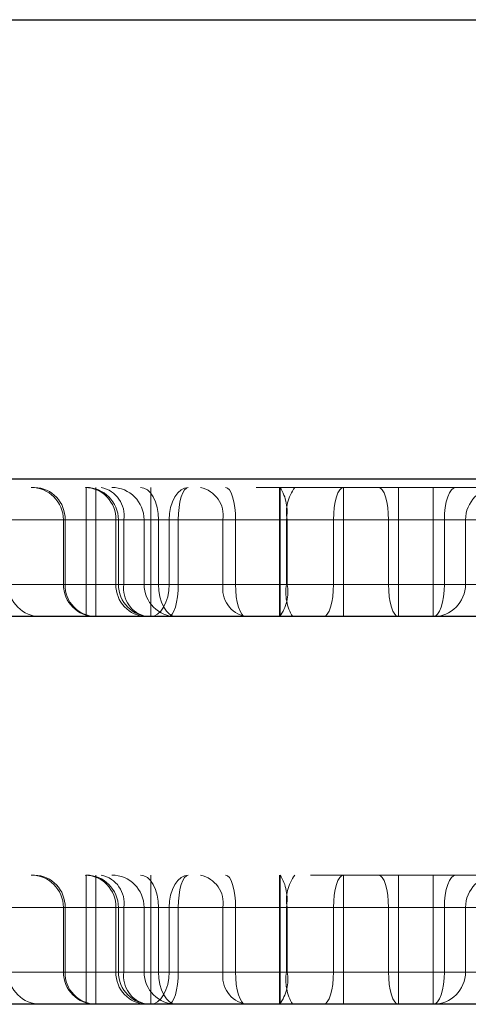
# Model space of a CAD drawing. Header units: inches. Extents: x 1907 to 2452, y -210 to -54.
# Tile 581 of 656: x 1946.8153 to 1946.87, y -84.0844 to -83.9644. Entities that reach past the tile are written whole.
import ezdxf

# ---------------------------------------------------------------- set-up
doc = ezdxf.new("R2010")
doc.units = ezdxf.units.IN
doc.header["$LTSCALE"] = 0.5
doc.header["$MEASUREMENT"] = 0
doc.linetypes.add('HIDDEN', pattern=[0.22499999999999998, 0.15, -0.075])
doc.layers.add('APP-M-S', color=30, linetype='Continuous')

msp = doc.modelspace()

# ---------------------------------------------------------------- linework, layer by layer
at = {"layer": 'APP-M-S', "linetype": 'Continuous', "lineweight": 25}
for p, q in [((1946.68963693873, -83.96444484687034), (1946.944125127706, -83.96444484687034)), ((1946.944125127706, -84.02044484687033), (1946.68963693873, -84.02044484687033)), ((1964.86806213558, -84.03720075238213), (1943.608219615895, -84.03720075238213)), ((1964.86806213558, -84.08444484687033), (1943.608219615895, -84.08444484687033))]:
    msp.add_line(p, q, dxfattribs=at)
at = {"layer": 'APP-M-S', "linetype": 'HIDDEN', "lineweight": 18}
for p, q in [((1946.944155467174, -84.02145272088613), (1946.689606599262, -84.02145272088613)), ((1946.68963693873, -84.02044484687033), (1946.816881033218, -84.02044484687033)), ((1946.690071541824, -84.02044484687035), (1946.943690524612, -84.02044484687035)), ((1946.736881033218, -84.02044484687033), (1946.896881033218, -84.02044484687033)), ((1946.736881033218, -84.02044484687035), (1946.896881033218, -84.02044484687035)), ((1946.816881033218, -84.02044484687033), (1946.944125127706, -84.02044484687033)), ((1946.823414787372, -84.02538972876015), (1946.823414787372, -84.02145272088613)), ((1946.823414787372, -84.02538972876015), (1946.823414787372, -84.02145272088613)), ((1946.823414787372, -84.02538972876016), (1946.823414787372, -84.02145272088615)), ((1946.824587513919, -84.02145272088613), (1946.824587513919, -84.02538972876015)), ((1946.83004262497, -84.02145272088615), (1946.830470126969, -84.02152836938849)), ((1946.830470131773, -84.02152836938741), (1946.830042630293, -84.02145272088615)), ((1946.830470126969, -84.02152836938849), (1946.830881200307, -84.02175240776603)), ((1946.830881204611, -84.02175240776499), (1946.830470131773, -84.02152836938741)), ((1946.83128880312, -84.02145272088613), (1946.83128880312, -84.02538972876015)), ((1946.83128880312, -84.02145272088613), (1946.83128880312, -84.02538972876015)), ((1946.83128880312, -84.02145272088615), (1946.83128880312, -84.02538972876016)), ((1946.834982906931, -84.02175240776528), (1946.835420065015, -84.0215283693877)), ((1946.835636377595, -84.02152836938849), (1946.835407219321, -84.02175240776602)), ((1946.835420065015, -84.0215283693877), (1946.835874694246, -84.02145272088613)), ((1946.835874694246, -84.02145272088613), (1946.835636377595, -84.02152836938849)), ((1946.840646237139, -84.02152836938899), (1946.840407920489, -84.02145272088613)), ((1946.840875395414, -84.02175240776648), (1946.840646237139, -84.02152836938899)), ((1946.846980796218, -84.02538972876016), (1946.846980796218, -84.02145272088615)), ((1946.846980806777, -84.02538972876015), (1946.846980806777, -84.02145272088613)), ((1946.847073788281, -84.02145272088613), (1946.847073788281, -84.02538972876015)), ((1946.847073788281, -84.02145272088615), (1946.847073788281, -84.02538972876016)), ((1946.854315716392, -84.02175240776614), (1946.854544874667, -84.02152836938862)), ((1946.854544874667, -84.02152836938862), (1946.854783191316, -84.02145272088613)), ((1946.854783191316, -84.02145272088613), (1946.854783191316, -84.02538972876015)), ((1946.85904133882, -84.02145272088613), (1946.85927965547, -84.02152836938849)), ((1946.85927965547, -84.02152836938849), (1946.859508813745, -84.02175240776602)), ((1946.861484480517, -84.02538972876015), (1946.861484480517, -84.02145272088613)), ((1946.865704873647, -84.02145272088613), (1946.865704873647, -84.02538972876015)), ((1946.865704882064, -84.02538972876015), (1946.865704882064, -84.02145272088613)), ((1946.867917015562, -84.02175240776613), (1946.868173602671, -84.0215283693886)), ((1946.868173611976, -84.02152836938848), (1946.867917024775, -84.021752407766)), ((1946.868173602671, -84.0215283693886), (1946.868440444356, -84.02145272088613)), ((1946.868440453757, -84.02145272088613), (1946.868173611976, -84.02152836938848)), ((1946.830881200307, -84.02175240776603), (1946.831260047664, -84.02211622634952)), ((1946.831260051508, -84.0221162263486), (1946.830881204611, -84.02175240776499)), ((1946.831260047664, -84.02211622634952), (1946.83159211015, -84.02260584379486)), ((1946.831592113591, -84.02260584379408), (1946.831260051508, -84.0221162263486)), ((1946.83159211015, -84.02260584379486), (1946.831864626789, -84.0232024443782)), ((1946.8318646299, -84.02320244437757), (1946.831592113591, -84.02260584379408)), ((1946.83393707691, -84.02320244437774), (1946.834226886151, -84.02260584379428)), ((1946.834226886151, -84.02260584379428), (1946.834580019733, -84.02211622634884)), ((1946.834580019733, -84.02211622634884), (1946.834982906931, -84.02175240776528)), ((1946.835010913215, -84.02260584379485), (1946.834858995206, -84.02320244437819)), ((1946.835196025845, -84.02211622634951), (1946.835010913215, -84.02260584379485)), ((1946.835407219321, -84.02175240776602), (1946.835196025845, -84.02211622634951)), ((1946.841086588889, -84.02211622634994), (1946.840875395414, -84.02175240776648)), ((1946.841271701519, -84.0226058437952), (1946.841086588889, -84.02211622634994)), ((1946.841423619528, -84.02320244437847), (1946.841271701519, -84.0226058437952)), ((1946.853767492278, -84.02320244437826), (1946.853919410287, -84.02260584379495)), ((1946.853919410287, -84.02260584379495), (1946.854104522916, -84.02211622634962)), ((1946.854104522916, -84.02211622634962), (1946.854315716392, -84.02175240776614)), ((1946.859508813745, -84.02175240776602), (1946.859720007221, -84.02211622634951)), ((1946.859720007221, -84.02211622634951), (1946.85990511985, -84.02260584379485)), ((1946.85990511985, -84.02260584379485), (1946.860057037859, -84.02320244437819)), ((1946.867303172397, -84.02320244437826), (1946.867473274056, -84.02260584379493)), ((1946.86747328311, -84.02260584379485), (1946.86730318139, -84.02320244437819)), ((1946.867473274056, -84.02260584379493), (1946.867680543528, -84.02211622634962)), ((1946.867680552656, -84.02211622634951), (1946.86747328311, -84.02260584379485)), ((1946.867680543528, -84.02211622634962), (1946.867917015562, -84.02175240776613)), ((1946.867917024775, -84.021752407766), (1946.867680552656, -84.02211622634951)), ((1946.831864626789, -84.0232024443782), (1946.832067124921, -84.02388310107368)), ((1946.832067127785, -84.02388310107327), (1946.8318646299, -84.02320244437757)), ((1946.832067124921, -84.02388310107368), (1946.832191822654, -84.02462165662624)), ((1946.832191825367, -84.02462165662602), (1946.832067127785, -84.02388310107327)), ((1946.833589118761, -84.02462165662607), (1946.833721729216, -84.02388310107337)), ((1946.833721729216, -84.02388310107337), (1946.83393707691, -84.02320244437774)), ((1946.834746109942, -84.02388310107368), (1946.834676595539, -84.02462165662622)), ((1946.834858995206, -84.02320244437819), (1946.834746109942, -84.02388310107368)), ((1946.841536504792, -84.02388310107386), (1946.841423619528, -84.02320244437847)), ((1946.841606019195, -84.02462165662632), (1946.841536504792, -84.02388310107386)), ((1946.853585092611, -84.02462165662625), (1946.853654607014, -84.02388310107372)), ((1946.853654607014, -84.02388310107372), (1946.853767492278, -84.02320244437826)), ((1946.860057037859, -84.02320244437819), (1946.860169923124, -84.02388310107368)), ((1946.860169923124, -84.02388310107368), (1946.860239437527, -84.02462165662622)), ((1946.867098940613, -84.02462165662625), (1946.867176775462, -84.02388310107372)), ((1946.867176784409, -84.02388310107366), (1946.867098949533, -84.02462165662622)), ((1946.867176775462, -84.02388310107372), (1946.867303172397, -84.02320244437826)), ((1946.86730318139, -84.02320244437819), (1946.867176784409, -84.02388310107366)), ((1946.832191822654, -84.02462165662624), (1946.832233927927, -84.02538972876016)), ((1946.832233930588, -84.02538972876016), (1946.832191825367, -84.02462165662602)), ((1946.83354434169, -84.02538972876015), (1946.833589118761, -84.02462165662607)), ((1946.834676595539, -84.02462165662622), (1946.834653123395, -84.02538972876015)), ((1946.841629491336, -84.02538972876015), (1946.841606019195, -84.02462165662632)), ((1946.85356162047, -84.02538972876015), (1946.853585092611, -84.02462165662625)), ((1946.860239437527, -84.02462165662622), (1946.860262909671, -84.02538972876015)), ((1946.867072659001, -84.02538972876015), (1946.867098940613, -84.02462165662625)), ((1946.867098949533, -84.02462165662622), (1946.867072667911, -84.02538972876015)), ((1946.902212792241, -84.02538972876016), (1946.641634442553, -84.02538972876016)), ((1946.867072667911, -84.02538972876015), (1946.642284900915, -84.02538972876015)), ((1946.642284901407, -84.02538972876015), (1946.867072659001, -84.02538972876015)), ((1946.950739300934, -84.02538972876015), (1946.643652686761, -84.02538972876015)), ((1946.643652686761, -84.02538972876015), (1946.865704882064, -84.02538972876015)), ((1946.865704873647, -84.02538972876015), (1946.643652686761, -84.02538972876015)), ((1946.643652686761, -84.02538972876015), (1946.950739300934, -84.02538972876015)), ((1946.950739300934, -84.02538972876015), (1946.643652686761, -84.02538972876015)), ((1946.950739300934, -84.02538972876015), (1946.643652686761, -84.02538972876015)), ((1946.950739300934, -84.02538972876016), (1946.643652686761, -84.02538972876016)), ((1946.950739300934, -84.02538972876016), (1946.643652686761, -84.02538972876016)), ((1946.643652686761, -84.02538972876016), (1946.900194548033, -84.02538972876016)), ((1946.643652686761, -84.02538972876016), (1946.950739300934, -84.02538972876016)), ((1946.683849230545, -84.02538972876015), (1946.952038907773, -84.02538972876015)), ((1946.952038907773, -84.02538972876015), (1946.683849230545, -84.02538972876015)), ((1946.944871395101, -84.02538972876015), (1946.688890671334, -84.02538972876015)), ((1946.698545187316, -84.02538972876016), (1946.952794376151, -84.02538972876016)), ((1946.950739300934, -84.02538972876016), (1946.700600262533, -84.02538972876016)), ((1946.847073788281, -84.02538972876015), (1946.747318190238, -84.02538972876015)), ((1946.847073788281, -84.02538972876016), (1946.747318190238, -84.02538972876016)), ((1946.747411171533, -84.02538972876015), (1946.846980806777, -84.02538972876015)), ((1946.747411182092, -84.02538972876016), (1946.846980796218, -84.02538972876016)), ((1946.791081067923, -84.02538972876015), (1946.823414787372, -84.02538972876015)), ((1946.791081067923, -84.02538972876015), (1946.823414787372, -84.02538972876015)), ((1946.791081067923, -84.02538972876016), (1946.823414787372, -84.02538972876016)), ((1946.801549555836, -84.02538972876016), (1946.948522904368, -84.02538972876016)), ((1946.948522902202, -84.02538972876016), (1946.801549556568, -84.02538972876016)), ((1946.807999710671, -84.02538972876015), (1946.83354434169, -84.02538972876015)), ((1946.824587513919, -84.02538972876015), (1946.820650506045, -84.02538972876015)), ((1946.820650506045, -84.03326374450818), (1946.820650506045, -84.02538972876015)), ((1946.820650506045, -84.02538972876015), (1946.820860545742, -84.02538972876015)), ((1946.820860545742, -84.03326374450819), (1946.820860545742, -84.02538972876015)), ((1946.827049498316, -84.02538972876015), (1946.820860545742, -84.02538972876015)), ((1946.823414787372, -84.02538972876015), (1946.823414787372, -84.03326374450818)), ((1946.827351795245, -84.02538972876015), (1946.823414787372, -84.02538972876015)), ((1946.823414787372, -84.02538972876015), (1946.823414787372, -84.03326374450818)), ((1946.827351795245, -84.02538972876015), (1946.823414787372, -84.02538972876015)), ((1946.823414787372, -84.02538972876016), (1946.823414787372, -84.03326374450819)), ((1946.827351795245, -84.02538972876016), (1946.823414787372, -84.02538972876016)), ((1946.824587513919, -84.02538972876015), (1946.917232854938, -84.02538972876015)), ((1946.824587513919, -84.03326374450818), (1946.824587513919, -84.02538972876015)), ((1946.827049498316, -84.03326374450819), (1946.827049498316, -84.02538972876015)), ((1946.827049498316, -84.02538972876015), (1946.828022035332, -84.02538972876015)), ((1946.83128880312, -84.02538972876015), (1946.827351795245, -84.02538972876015)), ((1946.827351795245, -84.03326374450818), (1946.827351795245, -84.02538972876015)), ((1946.83128880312, -84.02538972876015), (1946.827351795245, -84.02538972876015)), ((1946.83128880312, -84.02538972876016), (1946.827351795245, -84.02538972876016)), ((1946.828022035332, -84.03326374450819), (1946.828022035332, -84.02538972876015)), ((1946.840096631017, -84.02538972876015), (1946.828022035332, -84.02538972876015)), ((1946.832233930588, -84.02538972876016), (1946.830488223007, -84.02538972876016)), ((1946.830488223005, -84.02538972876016), (1946.830488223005, -84.03326374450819)), ((1946.83128880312, -84.02538972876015), (1946.910531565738, -84.02538972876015)), ((1946.83128880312, -84.03326374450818), (1946.83128880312, -84.02538972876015)), ((1946.83128880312, -84.02538972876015), (1946.910531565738, -84.02538972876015)), ((1946.83128880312, -84.03326374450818), (1946.83128880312, -84.02538972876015)), ((1946.83128880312, -84.02538972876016), (1946.910531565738, -84.02538972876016)), ((1946.83128880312, -84.03326374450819), (1946.83128880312, -84.02538972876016)), ((1946.832233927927, -84.02538972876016), (1946.952930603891, -84.02538972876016)), ((1946.832233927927, -84.03326374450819), (1946.832233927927, -84.02538972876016)), ((1946.832233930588, -84.03326374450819), (1946.832233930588, -84.02538972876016)), ((1946.952930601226, -84.02538972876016), (1946.832233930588, -84.02538972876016)), ((1946.834653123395, -84.02538972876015), (1946.83354434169, -84.02538972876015)), ((1946.83354434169, -84.02538972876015), (1946.83354434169, -84.03326374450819)), ((1946.834653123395, -84.02538972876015), (1946.85356162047, -84.02538972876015)), ((1946.834653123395, -84.02538972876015), (1946.834653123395, -84.03326374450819)), ((1946.840096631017, -84.03326374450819), (1946.840096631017, -84.02538972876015)), ((1946.840096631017, -84.02538972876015), (1946.841629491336, -84.02538972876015)), ((1946.841629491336, -84.03326374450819), (1946.841629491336, -84.02538972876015)), ((1946.860262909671, -84.02538972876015), (1946.841629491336, -84.02538972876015)), ((1946.847916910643, -84.02538972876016), (1946.846980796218, -84.02538972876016)), ((1946.846980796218, -84.03326374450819), (1946.846980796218, -84.02538972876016)), ((1946.847916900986, -84.02538972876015), (1946.846980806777, -84.02538972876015)), ((1946.846980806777, -84.03326374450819), (1946.846980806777, -84.02538972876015)), ((1946.847073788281, -84.02538972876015), (1946.847830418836, -84.02538972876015)), ((1946.847073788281, -84.02538972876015), (1946.847073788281, -84.03326374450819)), ((1946.847073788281, -84.02538972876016), (1946.847073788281, -84.03326374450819)), ((1946.847073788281, -84.02538972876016), (1946.847830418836, -84.02538972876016)), ((1946.847830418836, -84.02538972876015), (1946.847830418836, -84.03326374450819)), ((1946.880453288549, -84.02538972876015), (1946.847830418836, -84.02538972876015)), ((1946.847830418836, -84.02538972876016), (1946.847830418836, -84.03326374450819)), ((1946.880453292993, -84.02538972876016), (1946.847830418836, -84.02538972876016)), ((1946.847916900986, -84.02538972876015), (1946.873607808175, -84.02538972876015)), ((1946.847916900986, -84.03326374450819), (1946.847916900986, -84.02538972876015)), ((1946.847916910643, -84.02538972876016), (1946.87360782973, -84.02538972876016)), ((1946.847916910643, -84.03326374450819), (1946.847916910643, -84.02538972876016)), ((1946.854783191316, -84.02538972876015), (1946.85356162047, -84.02538972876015)), ((1946.85356162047, -84.02538972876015), (1946.85356162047, -84.03326374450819)), ((1946.854783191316, -84.02538972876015), (1946.88033588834, -84.02538972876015)), ((1946.854783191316, -84.02538972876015), (1946.854783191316, -84.03326374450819)), ((1946.860262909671, -84.03326374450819), (1946.860262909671, -84.02538972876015)), ((1946.860262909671, -84.02538972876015), (1946.861484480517, -84.02538972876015)), ((1946.861484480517, -84.03326374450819), (1946.861484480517, -84.02538972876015)), ((1946.88033588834, -84.02538972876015), (1946.861484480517, -84.02538972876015)), ((1946.865704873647, -84.02538972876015), (1946.869584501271, -84.02538972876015)), ((1946.865704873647, -84.03326374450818), (1946.865704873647, -84.02538972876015)), ((1946.865704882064, -84.02538972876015), (1946.869584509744, -84.02538972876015)), ((1946.865704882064, -84.03326374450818), (1946.865704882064, -84.02538972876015)), ((1946.867072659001, -84.03326374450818), (1946.867072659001, -84.02538972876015)), ((1946.867072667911, -84.03326374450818), (1946.867072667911, -84.02538972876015)), ((1946.869641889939, -84.03326374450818), (1946.869641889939, -84.02538972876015)), ((1946.902212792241, -84.03326374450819), (1946.641634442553, -84.03326374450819)), ((1946.867072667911, -84.03326374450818), (1946.642284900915, -84.03326374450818)), ((1946.642284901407, -84.03326374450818), (1946.867072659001, -84.03326374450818)), ((1946.950739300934, -84.03326374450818), (1946.643652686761, -84.03326374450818)), ((1946.643652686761, -84.03326374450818), (1946.865704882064, -84.03326374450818)), ((1946.865704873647, -84.03326374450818), (1946.643652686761, -84.03326374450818)), ((1946.643652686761, -84.03326374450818), (1946.950739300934, -84.03326374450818)), ((1946.950739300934, -84.03326374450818), (1946.643652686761, -84.03326374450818)), ((1946.950739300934, -84.03326374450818), (1946.643652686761, -84.03326374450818)), ((1946.950739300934, -84.03326374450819), (1946.643652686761, -84.03326374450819)), ((1946.950739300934, -84.03326374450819), (1946.643652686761, -84.03326374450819)), ((1946.643652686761, -84.03326374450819), (1946.900194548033, -84.03326374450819)), ((1946.643652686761, -84.03326374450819), (1946.950739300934, -84.03326374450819)), ((1946.950090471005, -84.03326374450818), (1946.683671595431, -84.03326374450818)), ((1946.683849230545, -84.03326374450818), (1946.952038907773, -84.03326374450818)), ((1946.952038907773, -84.03326374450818), (1946.683849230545, -84.03326374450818)), ((1946.698545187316, -84.03326374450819), (1946.952794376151, -84.03326374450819)), ((1946.950739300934, -84.03326374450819), (1946.700600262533, -84.03326374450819)), ((1946.847073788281, -84.03326374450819), (1946.747318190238, -84.03326374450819)), ((1946.847073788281, -84.03326374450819), (1946.747318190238, -84.03326374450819)), ((1946.747411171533, -84.03326374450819), (1946.846980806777, -84.03326374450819)), ((1946.747411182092, -84.03326374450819), (1946.846980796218, -84.03326374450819)), ((1946.791081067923, -84.03326374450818), (1946.823414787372, -84.03326374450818)), ((1946.791081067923, -84.03326374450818), (1946.823414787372, -84.03326374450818)), ((1946.791081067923, -84.03326374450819), (1946.823414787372, -84.03326374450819)), ((1946.801549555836, -84.03326374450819), (1946.948522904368, -84.03326374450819)), ((1946.948522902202, -84.03326374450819), (1946.801549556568, -84.03326374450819)), ((1946.807999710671, -84.03326374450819), (1946.83354434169, -84.03326374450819)), ((1946.820650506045, -84.03326374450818), (1946.824587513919, -84.03326374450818)), ((1946.820860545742, -84.03326374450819), (1946.820650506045, -84.03326374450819)), ((1946.827049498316, -84.03326374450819), (1946.820860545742, -84.03326374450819)), ((1946.823414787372, -84.03326374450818), (1946.827351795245, -84.03326374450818)), ((1946.823414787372, -84.03720075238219), (1946.823414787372, -84.03326374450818)), ((1946.823414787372, -84.03326374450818), (1946.827351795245, -84.03326374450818)), ((1946.823414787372, -84.03720075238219), (1946.823414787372, -84.03326374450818)), ((1946.823414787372, -84.03326374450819), (1946.827351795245, -84.03326374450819)), ((1946.823414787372, -84.0372007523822), (1946.823414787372, -84.03326374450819)), ((1946.824587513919, -84.03326374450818), (1946.824587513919, -84.0372007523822)), ((1946.824587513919, -84.03326374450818), (1946.917232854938, -84.03326374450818)), ((1946.828022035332, -84.03326374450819), (1946.827049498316, -84.03326374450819)), ((1946.827351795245, -84.03326374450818), (1946.83128880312, -84.03326374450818)), ((1946.827351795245, -84.03326374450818), (1946.83128880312, -84.03326374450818)), ((1946.827351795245, -84.03326374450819), (1946.83128880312, -84.03326374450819)), ((1946.840096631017, -84.03326374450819), (1946.828022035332, -84.03326374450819)), ((1946.832233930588, -84.03326374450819), (1946.830488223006, -84.03326374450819)), ((1946.83128880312, -84.03326374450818), (1946.910531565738, -84.03326374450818)), ((1946.83128880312, -84.03326374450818), (1946.83128880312, -84.03720075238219)), ((1946.83128880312, -84.03326374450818), (1946.910531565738, -84.03326374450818)), ((1946.83128880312, -84.03326374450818), (1946.83128880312, -84.03720075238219)), ((1946.83128880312, -84.03326374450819), (1946.83128880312, -84.0372007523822)), ((1946.83128880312, -84.03326374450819), (1946.910531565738, -84.03326374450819)), ((1946.832233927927, -84.03326374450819), (1946.952930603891, -84.03326374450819)), ((1946.832233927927, -84.03326374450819), (1946.832276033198, -84.03403181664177)), ((1946.952930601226, -84.03326374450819), (1946.832233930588, -84.03326374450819)), ((1946.832276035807, -84.03403181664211), (1946.832233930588, -84.03326374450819)), ((1946.833499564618, -84.0340318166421), (1946.83354434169, -84.03326374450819)), ((1946.83354434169, -84.03326374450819), (1946.834653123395, -84.03326374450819)), ((1946.834653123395, -84.03326374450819), (1946.834629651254, -84.034031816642)), ((1946.834653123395, -84.03326374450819), (1946.85356162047, -84.03326374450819)), ((1946.841629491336, -84.03326374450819), (1946.840096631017, -84.03326374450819)), ((1946.860262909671, -84.03326374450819), (1946.841629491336, -84.03326374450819)), ((1946.84165296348, -84.0340318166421), (1946.841629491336, -84.03326374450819)), ((1946.846980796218, -84.0372007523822), (1946.846980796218, -84.03326374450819)), ((1946.846980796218, -84.03326374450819), (1946.847916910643, -84.03326374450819)), ((1946.846980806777, -84.0372007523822), (1946.846980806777, -84.03326374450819)), ((1946.846980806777, -84.03326374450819), (1946.847916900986, -84.03326374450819)), ((1946.847073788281, -84.03326374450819), (1946.847073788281, -84.0372007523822)), ((1946.847830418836, -84.03326374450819), (1946.847073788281, -84.03326374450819)), ((1946.847073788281, -84.03326374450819), (1946.847073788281, -84.0372007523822)), ((1946.847830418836, -84.03326374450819), (1946.847073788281, -84.03326374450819)), ((1946.880453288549, -84.03326374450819), (1946.847830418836, -84.03326374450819)), ((1946.880453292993, -84.03326374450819), (1946.847830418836, -84.03326374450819)), ((1946.847916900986, -84.03326374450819), (1946.873607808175, -84.03326374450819)), ((1946.847916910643, -84.03326374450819), (1946.87360782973, -84.03326374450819)), ((1946.85353814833, -84.0340318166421), (1946.85356162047, -84.03326374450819)), ((1946.85356162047, -84.03326374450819), (1946.854783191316, -84.03326374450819)), ((1946.854783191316, -84.03326374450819), (1946.854783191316, -84.0372007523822)), ((1946.854783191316, -84.03326374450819), (1946.88033588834, -84.03326374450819)), ((1946.861484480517, -84.03326374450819), (1946.860262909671, -84.03326374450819)), ((1946.860262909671, -84.03326374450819), (1946.860286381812, -84.03403181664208)), ((1946.861484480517, -84.0372007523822), (1946.861484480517, -84.03326374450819)), ((1946.88033588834, -84.03326374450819), (1946.861484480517, -84.03326374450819)), ((1946.865704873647, -84.03326374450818), (1946.865704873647, -84.03720075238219)), ((1946.865704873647, -84.03326374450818), (1946.86958450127, -84.03326374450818)), ((1946.865704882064, -84.03720075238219), (1946.865704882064, -84.03326374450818)), ((1946.865704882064, -84.03326374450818), (1946.869584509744, -84.03326374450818)), ((1946.86704637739, -84.0340318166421), (1946.867072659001, -84.03326374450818)), ((1946.867072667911, -84.03326374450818), (1946.867046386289, -84.03403181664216)), ((1946.832276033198, -84.03403181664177), (1946.832400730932, -84.03477037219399)), ((1946.832400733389, -84.03477037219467), (1946.832276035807, -84.03403181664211)), ((1946.832400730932, -84.03477037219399), (1946.832603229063, -84.03545102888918)), ((1946.832603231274, -84.03545102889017), (1946.832400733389, -84.03477037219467)), ((1946.83315160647, -84.03545102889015), (1946.833366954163, -84.03477037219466)), ((1946.833366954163, -84.03477037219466), (1946.833499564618, -84.0340318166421)), ((1946.834560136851, -84.03477037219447), (1946.834447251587, -84.03545102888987)), ((1946.834629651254, -84.034031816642), (1946.834560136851, -84.03477037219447)), ((1946.841722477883, -84.03477037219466), (1946.84165296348, -84.0340318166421)), ((1946.841835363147, -84.03545102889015), (1946.841722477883, -84.03477037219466)), ((1946.853355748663, -84.03545102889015), (1946.853468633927, -84.03477037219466)), ((1946.853468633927, -84.03477037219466), (1946.85353814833, -84.0340318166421)), ((1946.860286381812, -84.03403181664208), (1946.860355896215, -84.03477037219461)), ((1946.860355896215, -84.03477037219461), (1946.860468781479, -84.03545102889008)), ((1946.866842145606, -84.03545102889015), (1946.866968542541, -84.03477037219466)), ((1946.866968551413, -84.03477037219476), (1946.866842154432, -84.03545102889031)), ((1946.866968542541, -84.03477037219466), (1946.86704637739, -84.0340318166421)), ((1946.867046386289, -84.03403181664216), (1946.866968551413, -84.03477037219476)), ((1946.832603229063, -84.03545102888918), (1946.832875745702, -84.03604762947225)), ((1946.832875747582, -84.0360476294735), (1946.832603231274, -84.03545102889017)), ((1946.832861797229, -84.03604762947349), (1946.83315160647, -84.03545102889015)), ((1946.834447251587, -84.03545102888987), (1946.834295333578, -84.03604762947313)), ((1946.841987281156, -84.03604762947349), (1946.841835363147, -84.03545102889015)), ((1946.853203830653, -84.03604762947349), (1946.853355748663, -84.03545102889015)), ((1946.860468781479, -84.03545102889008), (1946.860620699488, -84.03604762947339)), ((1946.866672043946, -84.03604762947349), (1946.866842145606, -84.03545102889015)), ((1946.866842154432, -84.03545102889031), (1946.866672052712, -84.03604762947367)), ((1946.831213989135, -84.0372007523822), (1946.831668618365, -84.03712510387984)), ((1946.831668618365, -84.03712510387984), (1946.832105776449, -84.03690106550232)), ((1946.832105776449, -84.03690106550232), (1946.832508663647, -84.03653724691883)), ((1946.832508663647, -84.03653724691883), (1946.832861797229, -84.03604762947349)), ((1946.832875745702, -84.03604762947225), (1946.833207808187, -84.03653724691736)), ((1946.833207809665, -84.03653724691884), (1946.832875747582, -84.0360476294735)), ((1946.833207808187, -84.03653724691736), (1946.833586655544, -84.0369010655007)), ((1946.833586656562, -84.03690106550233), (1946.833207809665, -84.03653724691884)), ((1946.833669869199, -84.03712510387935), (1946.833431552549, -84.0372007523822)), ((1946.833586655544, -84.0369010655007), (1946.833997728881, -84.03712510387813)), ((1946.833997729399, -84.03712510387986), (1946.833586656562, -84.03690106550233)), ((1946.833899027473, -84.03690106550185), (1946.833669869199, -84.03712510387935)), ((1946.834110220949, -84.0365372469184), (1946.833899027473, -84.03690106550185)), ((1946.833997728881, -84.03712510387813), (1946.834425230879, -84.0372007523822)), ((1946.834425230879, -84.0372007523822), (1946.833997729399, -84.03712510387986)), ((1946.834295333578, -84.03604762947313), (1946.834110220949, -84.0365372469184)), ((1946.842172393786, -84.03653724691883), (1946.841987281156, -84.03604762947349)), ((1946.842383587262, -84.03690106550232), (1946.842172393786, -84.03653724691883)), ((1946.842612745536, -84.03712510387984), (1946.842383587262, -84.03690106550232)), ((1946.842851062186, -84.0372007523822), (1946.842612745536, -84.03712510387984)), ((1946.852340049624, -84.0372007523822), (1946.852578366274, -84.03712510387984)), ((1946.852578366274, -84.03712510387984), (1946.852807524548, -84.03690106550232)), ((1946.852807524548, -84.03690106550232), (1946.853018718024, -84.03653724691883)), ((1946.853018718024, -84.03653724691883), (1946.853203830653, -84.03604762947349)), ((1946.860620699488, -84.03604762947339), (1946.860805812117, -84.03653724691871)), ((1946.860805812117, -84.03653724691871), (1946.861017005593, -84.03690106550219)), ((1946.861017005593, -84.03690106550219), (1946.861246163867, -84.03712510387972)), ((1946.861246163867, -84.03712510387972), (1946.861484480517, -84.0372007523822)), ((1946.865704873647, -84.03720075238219), (1946.865971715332, -84.03712510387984)), ((1946.865971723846, -84.03712510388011), (1946.865704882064, -84.03720075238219)), ((1946.865971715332, -84.03712510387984), (1946.866228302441, -84.03690106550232)), ((1946.866228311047, -84.03690106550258), (1946.865971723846, -84.03712510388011)), ((1946.866228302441, -84.03690106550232), (1946.866464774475, -84.03653724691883)), ((1946.866464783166, -84.03653724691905), (1946.866228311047, -84.03690106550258)), ((1946.866464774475, -84.03653724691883), (1946.866672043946, -84.03604762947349)), ((1946.866672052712, -84.03604762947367), (1946.866464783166, -84.03653724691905)), ((1946.950739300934, -84.06869681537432), (1946.643652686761, -84.06869681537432)), ((1946.823414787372, -84.06869681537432), (1946.823414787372, -84.07263382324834)), ((1946.823414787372, -84.06869681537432), (1946.823414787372, -84.07263382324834)), ((1946.823414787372, -84.06869681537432), (1946.823414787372, -84.07263382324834)), ((1946.824587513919, -84.07263382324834), (1946.824587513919, -84.06869681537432)), ((1946.830470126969, -84.06877246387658), (1946.83004262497, -84.06869681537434)), ((1946.830042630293, -84.06869681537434), (1946.830470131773, -84.06877246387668)), ((1946.830881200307, -84.06899650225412), (1946.830470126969, -84.06877246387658)), ((1946.830470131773, -84.06877246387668), (1946.83088120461, -84.06899650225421)), ((1946.831260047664, -84.06936032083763), (1946.830881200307, -84.06899650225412)), ((1946.83088120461, -84.06899650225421), (1946.831260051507, -84.06936032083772)), ((1946.83159211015, -84.06984993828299), (1946.831260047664, -84.06936032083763)), ((1946.831260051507, -84.06936032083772), (1946.83159211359, -84.06984993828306)), ((1946.83128880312, -84.07263382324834), (1946.83128880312, -84.06869681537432)), ((1946.83128880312, -84.07263382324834), (1946.83128880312, -84.06869681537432)), ((1946.83128880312, -84.07263382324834), (1946.83128880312, -84.06869681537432)), ((1946.834580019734, -84.0693603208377), (1946.834226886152, -84.06984993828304)), ((1946.834982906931, -84.06899650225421), (1946.834580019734, -84.0693603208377)), ((1946.835420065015, -84.06877246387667), (1946.834982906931, -84.06899650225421)), ((1946.835010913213, -84.06984993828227), (1946.835196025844, -84.0693603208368)), ((1946.835196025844, -84.0693603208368), (1946.83540721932, -84.0689965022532)), ((1946.83540721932, -84.0689965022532), (1946.835636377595, -84.0687724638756)), ((1946.835874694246, -84.06869681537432), (1946.835420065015, -84.06877246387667)), ((1946.835636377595, -84.0687724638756), (1946.835874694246, -84.06869681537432)), ((1946.840407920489, -84.06869681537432), (1946.84064623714, -84.06877246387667)), ((1946.84064623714, -84.06877246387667), (1946.840875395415, -84.06899650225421)), ((1946.840875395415, -84.06899650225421), (1946.84108658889, -84.0693603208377)), ((1946.84108658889, -84.0693603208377), (1946.84127170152, -84.06984993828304)), ((1946.846980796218, -84.06869681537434), (1946.846980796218, -84.07263382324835)), ((1946.846980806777, -84.06869681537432), (1946.846980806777, -84.07263382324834)), ((1946.847073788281, -84.07263382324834), (1946.847073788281, -84.06869681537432)), ((1946.847073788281, -84.07263382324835), (1946.847073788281, -84.06869681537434)), ((1946.854104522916, -84.0693603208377), (1946.853919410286, -84.06984993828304)), ((1946.854315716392, -84.06899650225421), (1946.854104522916, -84.0693603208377)), ((1946.854544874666, -84.06877246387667), (1946.854315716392, -84.06899650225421)), ((1946.854783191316, -84.06869681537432), (1946.854544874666, -84.06877246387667)), ((1946.854783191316, -84.07263382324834), (1946.854783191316, -84.06869681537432)), ((1946.859279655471, -84.06877246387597), (1946.85904133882, -84.06869681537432)), ((1946.859508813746, -84.06899650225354), (1946.859279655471, -84.06877246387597)), ((1946.859720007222, -84.0693603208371), (1946.859508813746, -84.06899650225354)), ((1946.859905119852, -84.06984993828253), (1946.859720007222, -84.0693603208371)), ((1946.861484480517, -84.06869681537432), (1946.861484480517, -84.07263382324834)), ((1946.865704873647, -84.07263382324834), (1946.865704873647, -84.06869681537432)), ((1946.865704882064, -84.06869681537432), (1946.865704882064, -84.07263382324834)), ((1946.867680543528, -84.0693603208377), (1946.867473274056, -84.06984993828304)), ((1946.86747328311, -84.0698499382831), (1946.867680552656, -84.06936032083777)), ((1946.867917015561, -84.0689965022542), (1946.867680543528, -84.0693603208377)), ((1946.867680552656, -84.06936032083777), (1946.867917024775, -84.06899650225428)), ((1946.86817360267, -84.06877246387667), (1946.867917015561, -84.0689965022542)), ((1946.867917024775, -84.06899650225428), (1946.868173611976, -84.06877246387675)), ((1946.868440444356, -84.06869681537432), (1946.86817360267, -84.06877246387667)), ((1946.868173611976, -84.06877246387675), (1946.868440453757, -84.06869681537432)), ((1946.83186462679, -84.07044653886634), (1946.83159211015, -84.06984993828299)), ((1946.83159211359, -84.06984993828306), (1946.831864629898, -84.07044653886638)), ((1946.832067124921, -84.07112719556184), (1946.83186462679, -84.07044653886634)), ((1946.831864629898, -84.07044653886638), (1946.832067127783, -84.07112719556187)), ((1946.833937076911, -84.07044653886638), (1946.833721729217, -84.07112719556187)), ((1946.834226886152, -84.06984993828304), (1946.833937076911, -84.07044653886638)), ((1946.834746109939, -84.07112719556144), (1946.834858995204, -84.07044653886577)), ((1946.834858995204, -84.07044653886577), (1946.835010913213, -84.06984993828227)), ((1946.84127170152, -84.06984993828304), (1946.841423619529, -84.07044653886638)), ((1946.841423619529, -84.07044653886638), (1946.841536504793, -84.07112719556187)), ((1946.853767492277, -84.07044653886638), (1946.853654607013, -84.07112719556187)), ((1946.853919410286, -84.06984993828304), (1946.853767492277, -84.07044653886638)), ((1946.860057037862, -84.07044653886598), (1946.859905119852, -84.06984993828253)), ((1946.860169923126, -84.07112719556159), (1946.860057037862, -84.07044653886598)), ((1946.867303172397, -84.07044653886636), (1946.867176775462, -84.07112719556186)), ((1946.867176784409, -84.0711271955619), (1946.86730318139, -84.07044653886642)), ((1946.867473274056, -84.06984993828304), (1946.867303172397, -84.07044653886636)), ((1946.86730318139, -84.07044653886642), (1946.86747328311, -84.0698499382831)), ((1946.832191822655, -84.07186575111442), (1946.832067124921, -84.07112719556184)), ((1946.832067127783, -84.07112719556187), (1946.832191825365, -84.07186575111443)), ((1946.832233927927, -84.07263382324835), (1946.832191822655, -84.07186575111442)), ((1946.832191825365, -84.07186575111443), (1946.832233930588, -84.07263382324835)), ((1946.833589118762, -84.07186575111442), (1946.83354434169, -84.07263382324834)), ((1946.833721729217, -84.07112719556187), (1946.833589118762, -84.07186575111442)), ((1946.834653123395, -84.07263382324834), (1946.834676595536, -84.0718657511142)), ((1946.834676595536, -84.0718657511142), (1946.834746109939, -84.07112719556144)), ((1946.841536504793, -84.07112719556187), (1946.841606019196, -84.07186575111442)), ((1946.841606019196, -84.07186575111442), (1946.841629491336, -84.07263382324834)), ((1946.85358509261, -84.07186575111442), (1946.85356162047, -84.07263382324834)), ((1946.853654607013, -84.07112719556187), (1946.85358509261, -84.07186575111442)), ((1946.860239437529, -84.07186575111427), (1946.860169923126, -84.07112719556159)), ((1946.860262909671, -84.07263382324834), (1946.860239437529, -84.07186575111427)), ((1946.867098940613, -84.07186575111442), (1946.867072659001, -84.07263382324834)), ((1946.867072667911, -84.07263382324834), (1946.867098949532, -84.07186575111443)), ((1946.867176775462, -84.07112719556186), (1946.867098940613, -84.07186575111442)), ((1946.867098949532, -84.07186575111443), (1946.867176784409, -84.0711271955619)), ((1946.902212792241, -84.07263382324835), (1946.641634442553, -84.07263382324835)), ((1946.867072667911, -84.07263382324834), (1946.642284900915, -84.07263382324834)), ((1946.642284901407, -84.07263382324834), (1946.867072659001, -84.07263382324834)), ((1946.950739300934, -84.07263382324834), (1946.643652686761, -84.07263382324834)), ((1946.950739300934, -84.07263382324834), (1946.643652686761, -84.07263382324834)), ((1946.643652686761, -84.07263382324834), (1946.865704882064, -84.07263382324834)), ((1946.865704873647, -84.07263382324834), (1946.643652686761, -84.07263382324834)), ((1946.643652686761, -84.07263382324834), (1946.950739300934, -84.07263382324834)), ((1946.950739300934, -84.07263382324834), (1946.643652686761, -84.07263382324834)), ((1946.950739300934, -84.07263382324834), (1946.643652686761, -84.07263382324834)), ((1946.950739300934, -84.07263382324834), (1946.643652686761, -84.07263382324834)), ((1946.950739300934, -84.07263382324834), (1946.643652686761, -84.07263382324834)), ((1946.643652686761, -84.07263382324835), (1946.900194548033, -84.07263382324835)), ((1946.643652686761, -84.07263382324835), (1946.950739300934, -84.07263382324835)), ((1946.683849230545, -84.07263382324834), (1946.952038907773, -84.07263382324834)), ((1946.952038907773, -84.07263382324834), (1946.683849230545, -84.07263382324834)), ((1946.698545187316, -84.07263382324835), (1946.952794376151, -84.07263382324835)), ((1946.950739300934, -84.07263382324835), (1946.700600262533, -84.07263382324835)), ((1946.847073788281, -84.07263382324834), (1946.747318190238, -84.07263382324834)), ((1946.847073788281, -84.07263382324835), (1946.747318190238, -84.07263382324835)), ((1946.747411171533, -84.07263382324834), (1946.846980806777, -84.07263382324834)), ((1946.747411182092, -84.07263382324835), (1946.846980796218, -84.07263382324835)), ((1946.791081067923, -84.07263382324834), (1946.823414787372, -84.07263382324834)), ((1946.791081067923, -84.07263382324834), (1946.823414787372, -84.07263382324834)), ((1946.791081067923, -84.07263382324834), (1946.823414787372, -84.07263382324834)), ((1946.801549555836, -84.07263382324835), (1946.948522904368, -84.07263382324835)), ((1946.948522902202, -84.07263382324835), (1946.801549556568, -84.07263382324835)), ((1946.807999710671, -84.07263382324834), (1946.83354434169, -84.07263382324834)), ((1946.820650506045, -84.07263382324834), (1946.824587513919, -84.07263382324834)), ((1946.820650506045, -84.07263382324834), (1946.820650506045, -84.08050783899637)), ((1946.820860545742, -84.07263382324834), (1946.820650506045, -84.07263382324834)), ((1946.820860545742, -84.07263382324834), (1946.820860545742, -84.08050783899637)), ((1946.827049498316, -84.07263382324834), (1946.820860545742, -84.07263382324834)), ((1946.823414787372, -84.07263382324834), (1946.827351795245, -84.07263382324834)), ((1946.823414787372, -84.08050783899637), (1946.823414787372, -84.07263382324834)), ((1946.823414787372, -84.07263382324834), (1946.827351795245, -84.07263382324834)), ((1946.823414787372, -84.08050783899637), (1946.823414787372, -84.07263382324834)), ((1946.823414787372, -84.08050783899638), (1946.823414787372, -84.07263382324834)), ((1946.823414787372, -84.07263382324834), (1946.827351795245, -84.07263382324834)), ((1946.824587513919, -84.07263382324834), (1946.917232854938, -84.07263382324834)), ((1946.824587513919, -84.07263382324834), (1946.824587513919, -84.08050783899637)), ((1946.827049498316, -84.07263382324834), (1946.827049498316, -84.08050783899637)), ((1946.828022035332, -84.07263382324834), (1946.827049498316, -84.07263382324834)), ((1946.827351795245, -84.07263382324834), (1946.83128880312, -84.07263382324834)), ((1946.827351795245, -84.07263382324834), (1946.827351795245, -84.08050783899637)), ((1946.827351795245, -84.07263382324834), (1946.83128880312, -84.07263382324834)), ((1946.827351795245, -84.07263382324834), (1946.83128880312, -84.07263382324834)), ((1946.840096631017, -84.07263382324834), (1946.828022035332, -84.07263382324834)), ((1946.828022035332, -84.07263382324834), (1946.828022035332, -84.08050783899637)), ((1946.832233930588, -84.07263382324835), (1946.830488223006, -84.07263382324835)), ((1946.830488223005, -84.07263382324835), (1946.830488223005, -84.08050783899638)), ((1946.83128880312, -84.07263382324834), (1946.910531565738, -84.07263382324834)), ((1946.83128880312, -84.07263382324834), (1946.83128880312, -84.08050783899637)), ((1946.83128880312, -84.07263382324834), (1946.910531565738, -84.07263382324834)), ((1946.83128880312, -84.07263382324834), (1946.83128880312, -84.08050783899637)), ((1946.83128880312, -84.07263382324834), (1946.910531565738, -84.07263382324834)), ((1946.83128880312, -84.07263382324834), (1946.83128880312, -84.08050783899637)), ((1946.832233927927, -84.07263382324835), (1946.952930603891, -84.07263382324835)), ((1946.832233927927, -84.07263382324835), (1946.832233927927, -84.08050783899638)), ((1946.832233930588, -84.07263382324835), (1946.832233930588, -84.08050783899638)), ((1946.952930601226, -84.07263382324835), (1946.832233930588, -84.07263382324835)), ((1946.83354434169, -84.08050783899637), (1946.83354434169, -84.07263382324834)), ((1946.83354434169, -84.07263382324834), (1946.834653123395, -84.07263382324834)), ((1946.834653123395, -84.07263382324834), (1946.85356162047, -84.07263382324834)), ((1946.834653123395, -84.08050783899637), (1946.834653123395, -84.07263382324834)), ((1946.841629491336, -84.07263382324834), (1946.840096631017, -84.07263382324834)), ((1946.840096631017, -84.07263382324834), (1946.840096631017, -84.08050783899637)), ((1946.860262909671, -84.07263382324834), (1946.841629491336, -84.07263382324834)), ((1946.841629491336, -84.07263382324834), (1946.841629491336, -84.08050783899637)), ((1946.846980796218, -84.07263382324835), (1946.847916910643, -84.07263382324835)), ((1946.846980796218, -84.07263382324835), (1946.846980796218, -84.08050783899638)), ((1946.846980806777, -84.07263382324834), (1946.847916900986, -84.07263382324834)), ((1946.846980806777, -84.07263382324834), (1946.846980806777, -84.08050783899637)), ((1946.847830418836, -84.07263382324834), (1946.847073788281, -84.07263382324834)), ((1946.847073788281, -84.08050783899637), (1946.847073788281, -84.07263382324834)), ((1946.847073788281, -84.08050783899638), (1946.847073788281, -84.07263382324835)), ((1946.847830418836, -84.07263382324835), (1946.847073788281, -84.07263382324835)), ((1946.880453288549, -84.07263382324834), (1946.847830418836, -84.07263382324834)), ((1946.847830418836, -84.08050783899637), (1946.847830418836, -84.07263382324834)), ((1946.847830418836, -84.08050783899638), (1946.847830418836, -84.07263382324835)), ((1946.880453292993, -84.07263382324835), (1946.847830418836, -84.07263382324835)), ((1946.847916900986, -84.07263382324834), (1946.873607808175, -84.07263382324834)), ((1946.847916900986, -84.07263382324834), (1946.847916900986, -84.08050783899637)), ((1946.847916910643, -84.07263382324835), (1946.87360782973, -84.07263382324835)), ((1946.847916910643, -84.07263382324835), (1946.847916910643, -84.08050783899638)), ((1946.85356162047, -84.08050783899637), (1946.85356162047, -84.07263382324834)), ((1946.85356162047, -84.07263382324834), (1946.854783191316, -84.07263382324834)), ((1946.854783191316, -84.07263382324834), (1946.88033588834, -84.07263382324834)), ((1946.854783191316, -84.08050783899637), (1946.854783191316, -84.07263382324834)), ((1946.861484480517, -84.07263382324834), (1946.860262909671, -84.07263382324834)), ((1946.860262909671, -84.07263382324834), (1946.860262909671, -84.08050783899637)), ((1946.861484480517, -84.07263382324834), (1946.861484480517, -84.08050783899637)), ((1946.88033588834, -84.07263382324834), (1946.861484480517, -84.07263382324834)), ((1946.865704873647, -84.07263382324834), (1946.86958450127, -84.07263382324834)), ((1946.865704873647, -84.07263382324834), (1946.865704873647, -84.08050783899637)), ((1946.865704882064, -84.07263382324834), (1946.869584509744, -84.07263382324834)), ((1946.865704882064, -84.07263382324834), (1946.865704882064, -84.08050783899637)), ((1946.867072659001, -84.07263382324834), (1946.867072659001, -84.08050783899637)), ((1946.867072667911, -84.07263382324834), (1946.867072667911, -84.08050783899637)), ((1946.869641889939, -84.08050783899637), (1946.869641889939, -84.07263382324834)), ((1946.902212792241, -84.08050783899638), (1946.641634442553, -84.08050783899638)), ((1946.867072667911, -84.08050783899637), (1946.642284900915, -84.08050783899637)), ((1946.642284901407, -84.08050783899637), (1946.867072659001, -84.08050783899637)), ((1946.950739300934, -84.08050783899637), (1946.643652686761, -84.08050783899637)), ((1946.950739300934, -84.08050783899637), (1946.643652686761, -84.08050783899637)), ((1946.643652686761, -84.08050783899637), (1946.865704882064, -84.08050783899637)), ((1946.865704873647, -84.08050783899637), (1946.643652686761, -84.08050783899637)), ((1946.643652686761, -84.08050783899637), (1946.950739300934, -84.08050783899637)), ((1946.950739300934, -84.08050783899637), (1946.643652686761, -84.08050783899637)), ((1946.950739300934, -84.08050783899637), (1946.643652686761, -84.08050783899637)), ((1946.950739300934, -84.08050783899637), (1946.643652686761, -84.08050783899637)), ((1946.950739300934, -84.08050783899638), (1946.643652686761, -84.08050783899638)), ((1946.643652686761, -84.08050783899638), (1946.900194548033, -84.08050783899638)), ((1946.643652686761, -84.08050783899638), (1946.950739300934, -84.08050783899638)), ((1946.683849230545, -84.08050783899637), (1946.952038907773, -84.08050783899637)), ((1946.952038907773, -84.08050783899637), (1946.683849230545, -84.08050783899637)), ((1946.698545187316, -84.08050783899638), (1946.952794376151, -84.08050783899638)), ((1946.950739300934, -84.08050783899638), (1946.700600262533, -84.08050783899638)), ((1946.847073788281, -84.08050783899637), (1946.747318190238, -84.08050783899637)), ((1946.847073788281, -84.08050783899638), (1946.747318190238, -84.08050783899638)), ((1946.747411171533, -84.08050783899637), (1946.846980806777, -84.08050783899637)), ((1946.747411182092, -84.08050783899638), (1946.846980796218, -84.08050783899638)), ((1946.791081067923, -84.08050783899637), (1946.823414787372, -84.08050783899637)), ((1946.791081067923, -84.08050783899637), (1946.823414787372, -84.08050783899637)), ((1946.791081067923, -84.08050783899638), (1946.823414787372, -84.08050783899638)), ((1946.801549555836, -84.08050783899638), (1946.948522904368, -84.08050783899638)), ((1946.948522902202, -84.08050783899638), (1946.801549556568, -84.08050783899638)), ((1946.807999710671, -84.08050783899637), (1946.83354434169, -84.08050783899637)), ((1946.824587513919, -84.08050783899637), (1946.820650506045, -84.08050783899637)), ((1946.820650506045, -84.08050783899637), (1946.820860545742, -84.08050783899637)), ((1946.827049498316, -84.08050783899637), (1946.820860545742, -84.08050783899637)), ((1946.823414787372, -84.08050783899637), (1946.823414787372, -84.08444484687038)), ((1946.827351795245, -84.08050783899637), (1946.823414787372, -84.08050783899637)), ((1946.823414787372, -84.08050783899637), (1946.823414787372, -84.08444484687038)), ((1946.827351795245, -84.08050783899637), (1946.823414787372, -84.08050783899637)), ((1946.827351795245, -84.08050783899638), (1946.823414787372, -84.08050783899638)), ((1946.823414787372, -84.08050783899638), (1946.823414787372, -84.0844448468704)), ((1946.824587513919, -84.08050783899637), (1946.917232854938, -84.08050783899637)), ((1946.824587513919, -84.08444484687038), (1946.824587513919, -84.08050783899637)), ((1946.827049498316, -84.08050783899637), (1946.828022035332, -84.08050783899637)), ((1946.83128880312, -84.08050783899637), (1946.827351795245, -84.08050783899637)), ((1946.83128880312, -84.08050783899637), (1946.827351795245, -84.08050783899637)), ((1946.83128880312, -84.08050783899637), (1946.827351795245, -84.08050783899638)), ((1946.840096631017, -84.08050783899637), (1946.828022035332, -84.08050783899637)), ((1946.832233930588, -84.08050783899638), (1946.830488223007, -84.08050783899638)), ((1946.83128880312, -84.08050783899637), (1946.910531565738, -84.08050783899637)), ((1946.83128880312, -84.08444484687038), (1946.83128880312, -84.08050783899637)), ((1946.83128880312, -84.08444484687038), (1946.83128880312, -84.08050783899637)), ((1946.83128880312, -84.08050783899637), (1946.910531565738, -84.08050783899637)), ((1946.83128880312, -84.0844448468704), (1946.83128880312, -84.08050783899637)), ((1946.83128880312, -84.08050783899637), (1946.910531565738, -84.08050783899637)), ((1946.832233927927, -84.08050783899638), (1946.952930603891, -84.08050783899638)), ((1946.832276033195, -84.0812759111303), (1946.832233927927, -84.08050783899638)), ((1946.952930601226, -84.08050783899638), (1946.832233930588, -84.08050783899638)), ((1946.832233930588, -84.08050783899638), (1946.832276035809, -84.08127591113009)), ((1946.832400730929, -84.08201446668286), (1946.832276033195, -84.0812759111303)), ((1946.832276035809, -84.08127591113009), (1946.832400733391, -84.08201446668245)), ((1946.833499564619, -84.08127591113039), (1946.833366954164, -84.08201446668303)), ((1946.83354434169, -84.08050783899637), (1946.833499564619, -84.08127591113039)), ((1946.834653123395, -84.08050783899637), (1946.83354434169, -84.08050783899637)), ((1946.834560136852, -84.08201446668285), (1946.834629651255, -84.08127591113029)), ((1946.834629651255, -84.08127591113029), (1946.834653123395, -84.08050783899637)), ((1946.834653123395, -84.08050783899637), (1946.85356162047, -84.08050783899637)), ((1946.840096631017, -84.08050783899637), (1946.841629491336, -84.08050783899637)), ((1946.860262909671, -84.08050783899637), (1946.841629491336, -84.08050783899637)), ((1946.841629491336, -84.08050783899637), (1946.841652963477, -84.08127591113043)), ((1946.841652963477, -84.08127591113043), (1946.84172247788, -84.08201446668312)), ((1946.846980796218, -84.08050783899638), (1946.846980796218, -84.0844448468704)), ((1946.847916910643, -84.08050783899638), (1946.846980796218, -84.08050783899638)), ((1946.847916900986, -84.08050783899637), (1946.846980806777, -84.08050783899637)), ((1946.846980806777, -84.08050783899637), (1946.846980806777, -84.08444484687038)), ((1946.847073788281, -84.08050783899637), (1946.847830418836, -84.08050783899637)), ((1946.847073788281, -84.08444484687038), (1946.847073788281, -84.08050783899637)), ((1946.847073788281, -84.0844448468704), (1946.847073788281, -84.08050783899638)), ((1946.847073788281, -84.08050783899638), (1946.847830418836, -84.08050783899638)), ((1946.880453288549, -84.08050783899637), (1946.847830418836, -84.08050783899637)), ((1946.880453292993, -84.08050783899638), (1946.847830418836, -84.08050783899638)), ((1946.847916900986, -84.08050783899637), (1946.873607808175, -84.08050783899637)), ((1946.847916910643, -84.08050783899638), (1946.87360782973, -84.08050783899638)), ((1946.853538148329, -84.08127591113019), (1946.853468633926, -84.08201446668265)), ((1946.85356162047, -84.08050783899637), (1946.853538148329, -84.08127591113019)), ((1946.854783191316, -84.08050783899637), (1946.85356162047, -84.08050783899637)), ((1946.854783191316, -84.08444484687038), (1946.854783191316, -84.08050783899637)), ((1946.854783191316, -84.08050783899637), (1946.88033588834, -84.08050783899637)), ((1946.860262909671, -84.08050783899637), (1946.861484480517, -84.08050783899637)), ((1946.860286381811, -84.08127591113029), (1946.860262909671, -84.08050783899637)), ((1946.860355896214, -84.08201446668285), (1946.860286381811, -84.08127591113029)), ((1946.88033588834, -84.08050783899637), (1946.861484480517, -84.08050783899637)), ((1946.861484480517, -84.08050783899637), (1946.861484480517, -84.08444484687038)), ((1946.865704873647, -84.08444484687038), (1946.865704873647, -84.08050783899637)), ((1946.865704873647, -84.08050783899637), (1946.869584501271, -84.08050783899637)), ((1946.865704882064, -84.08050783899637), (1946.865704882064, -84.08444484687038)), ((1946.865704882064, -84.08050783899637), (1946.869584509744, -84.08050783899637)), ((1946.867046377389, -84.08127591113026), (1946.866968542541, -84.08201446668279)), ((1946.866968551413, -84.08201446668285), (1946.867046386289, -84.08127591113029)), ((1946.867072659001, -84.08050783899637), (1946.867046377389, -84.08127591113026)), ((1946.867046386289, -84.08127591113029), (1946.867072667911, -84.08050783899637)), ((1946.83260322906, -84.08269512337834), (1946.832400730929, -84.08201446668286)), ((1946.832400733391, -84.08201446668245), (1946.832603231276, -84.08269512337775)), ((1946.8328757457, -84.08329172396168), (1946.83260322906, -84.08269512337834)), ((1946.832603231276, -84.08269512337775), (1946.832875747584, -84.08329172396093)), ((1946.833151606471, -84.08269512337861), (1946.832861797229, -84.08329172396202)), ((1946.833366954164, -84.08201446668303), (1946.833151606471, -84.08269512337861)), ((1946.834295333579, -84.08329172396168), (1946.834447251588, -84.08269512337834)), ((1946.834447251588, -84.08269512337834), (1946.834560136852, -84.08201446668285)), ((1946.84172247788, -84.08201446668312), (1946.841835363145, -84.08269512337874)), ((1946.841835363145, -84.08269512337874), (1946.841987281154, -84.08329172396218)), ((1946.853355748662, -84.08269512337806), (1946.853203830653, -84.08329172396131)), ((1946.853468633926, -84.08201446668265), (1946.853355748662, -84.08269512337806)), ((1946.860468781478, -84.08269512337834), (1946.860355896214, -84.08201446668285)), ((1946.860620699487, -84.08329172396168), (1946.860468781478, -84.08269512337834)), ((1946.866842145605, -84.08269512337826), (1946.866672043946, -84.08329172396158)), ((1946.866672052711, -84.08329172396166), (1946.866842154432, -84.08269512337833)), ((1946.866968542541, -84.08201446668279), (1946.866842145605, -84.08269512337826)), ((1946.866842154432, -84.08269512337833), (1946.866968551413, -84.08201446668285)), ((1946.832508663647, -84.08378134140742), (1946.83210577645, -84.08414515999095)), ((1946.832861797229, -84.08329172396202), (1946.832508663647, -84.08378134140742)), ((1946.833207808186, -84.08378134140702), (1946.8328757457, -84.08329172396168)), ((1946.832875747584, -84.08329172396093), (1946.833207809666, -84.08378134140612)), ((1946.833586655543, -84.08414515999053), (1946.833207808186, -84.08378134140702)), ((1946.833207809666, -84.08378134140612), (1946.833586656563, -84.08414515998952)), ((1946.833899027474, -84.08414515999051), (1946.834110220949, -84.08378134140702)), ((1946.834110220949, -84.08378134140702), (1946.834295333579, -84.08329172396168)), ((1946.841987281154, -84.08329172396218), (1946.842172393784, -84.0837813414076)), ((1946.842172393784, -84.0837813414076), (1946.842383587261, -84.08414515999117)), ((1946.853018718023, -84.08378134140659), (1946.852807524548, -84.08414515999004)), ((1946.853203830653, -84.08329172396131), (1946.853018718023, -84.08378134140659)), ((1946.860805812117, -84.08378134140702), (1946.860620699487, -84.08329172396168)), ((1946.861017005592, -84.08414515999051), (1946.860805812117, -84.08378134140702)), ((1946.866464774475, -84.0837813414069), (1946.866228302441, -84.08414515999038)), ((1946.866228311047, -84.08414515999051), (1946.866464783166, -84.083781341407)), ((1946.866672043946, -84.08329172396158), (1946.866464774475, -84.0837813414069)), ((1946.866464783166, -84.083781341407), (1946.866672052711, -84.08329172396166)), ((1946.831668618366, -84.08436919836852), (1946.831213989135, -84.08444484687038)), ((1946.83210577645, -84.08414515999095), (1946.831668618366, -84.08436919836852)), ((1946.833431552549, -84.08444484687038), (1946.833669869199, -84.08436919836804)), ((1946.83399772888, -84.08436919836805), (1946.833586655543, -84.08414515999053)), ((1946.833586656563, -84.08414515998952), (1946.8339977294, -84.08436919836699)), ((1946.833669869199, -84.08436919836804), (1946.833899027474, -84.08414515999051)), ((1946.834425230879, -84.0844448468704), (1946.83399772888, -84.08436919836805)), ((1946.8339977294, -84.08436919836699), (1946.834425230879, -84.0844448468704)), ((1946.842383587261, -84.08414515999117), (1946.842612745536, -84.08436919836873)), ((1946.842612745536, -84.08436919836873), (1946.842851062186, -84.08444484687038)), ((1946.852578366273, -84.08436919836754), (1946.852340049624, -84.08444484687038)), ((1946.852807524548, -84.08414515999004), (1946.852578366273, -84.08436919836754)), ((1946.861246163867, -84.08436919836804), (1946.861017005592, -84.08414515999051)), ((1946.861484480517, -84.08444484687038), (1946.861246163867, -84.08436919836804)), ((1946.865971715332, -84.08436919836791), (1946.865704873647, -84.08444484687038)), ((1946.865704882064, -84.08444484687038), (1946.865971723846, -84.08436919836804)), ((1946.866228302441, -84.08414515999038), (1946.865971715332, -84.08436919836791)), ((1946.865971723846, -84.08436919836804), (1946.866228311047, -84.08414515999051))]:
    msp.add_line(p, q, dxfattribs=at)
for centre, radius, start, end in [((1946.816713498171, -84.02538972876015), 0.003937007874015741, 0, 90), ((1946.817025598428, -84.02528751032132), 0.003836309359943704, 358.4731736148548, 88.38710459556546), ((1946.823214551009, -84.02528751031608), 0.003836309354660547, 358.4731735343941, 88.38710461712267), ((1946.823414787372, -84.02538972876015), 0.003937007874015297, 0, 90), ((1946.824549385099, -84.02488724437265), 0.003508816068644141, 351.7665791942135, 78.18865574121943), ((1946.826551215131, -84.02538972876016), 0.003937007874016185, 0, 90), ((1946.836623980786, -84.02488724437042), 0.003508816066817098, 351.7665791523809, 78.18865570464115), ((1946.842141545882, -84.02444182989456), 0.005767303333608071, 350.5400945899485, 31.21730839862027), ((1946.842141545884, -84.0244418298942), 0.005767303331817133, 350.5400945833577, 31.21730840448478), ((1946.852758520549, -84.02446112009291), 0.004929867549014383, 142.3931879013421, 190.857313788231), ((1946.852758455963, -84.02446112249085), 0.004929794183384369, 142.3924959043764, 190.8574489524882), ((1946.873578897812, -84.02538972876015), 0.003937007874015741, 90, 180), ((1946.817886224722, -84.03326374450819), 0.003937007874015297, 180, 270), ((1946.824587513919, -84.03326374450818), 0.003937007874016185, 180, 270), ((1946.824695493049, -84.03336596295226), 0.003836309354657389, 178.4731735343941, 268.3871046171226), ((1946.830884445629, -84.0333659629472), 0.003836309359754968, 178.4731736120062, 268.3871046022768), ((1946.83128880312, -84.03326374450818), 0.003937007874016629, 180, 270), ((1946.831494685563, -84.03376622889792), 0.003508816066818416, 171.7665791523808, 258.1886557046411), ((1946.834425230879, -84.03326374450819), 0.003937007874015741, 180, 270), ((1946.843569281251, -84.03376622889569), 0.003508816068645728, 171.7665791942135, 258.1886557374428), ((1946.843075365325, -84.03419235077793), 0.004929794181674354, 322.3924958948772, 10.85744896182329), ((1946.843075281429, -84.03419235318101), 0.00492986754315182, 322.3931879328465, 10.85731386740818), ((1946.853519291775, -84.03421164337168), 0.005767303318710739, 170.5400945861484, 211.2173085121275), ((1946.853519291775, -84.03421164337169), 0.00576730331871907, 170.5400945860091, 211.2173085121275), ((1946.865704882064, -84.03326374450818), 0.003937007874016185, 270, 0), ((1946.816713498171, -84.07263382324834), 0.003937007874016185, 0, 90), ((1946.817025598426, -84.07253160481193), 0.003836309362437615, 358.4731736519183, 88.38710455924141), ((1946.823214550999, -84.0725316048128), 0.003836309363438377, 358.4731736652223, 88.3871044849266), ((1946.823414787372, -84.07263382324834), 0.003937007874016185, 0, 90), ((1946.824549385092, -84.07213133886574), 0.003508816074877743, 351.7665792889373, 78.18865564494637), ((1946.826551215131, -84.07263382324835), 0.003937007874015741, 0, 90), ((1946.83662398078, -84.07213133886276), 0.003508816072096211, 351.7665792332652, 78.18865562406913), ((1946.842141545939, -84.07168592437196), 0.005767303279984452, 350.5400943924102, 31.21730859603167), ((1946.842141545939, -84.07168592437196), 0.005767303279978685, 350.5400943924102, 31.21730859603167), ((1946.852758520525, -84.07170521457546), 0.004929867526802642, 142.3931877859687, 190.8573139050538), ((1946.852758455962, -84.07170521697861), 0.004929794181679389, 142.3924958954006, 190.8574489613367), ((1946.873578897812, -84.07263382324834), 0.003937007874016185, 90, 180), ((1946.817886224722, -84.08050783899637), 0.003937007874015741, 180, 270), ((1946.824587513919, -84.08050783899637), 0.003937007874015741, 180, 270), ((1946.824695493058, -84.08061005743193), 0.00383630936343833, 178.4731736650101, 268.3871044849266), ((1946.830884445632, -84.08061005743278), 0.00383630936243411, 178.4731736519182, 268.3871045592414), ((1946.83128880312, -84.08050783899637), 0.003937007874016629, 180, 270), ((1946.831494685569, -84.08101032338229), 0.003508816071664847, 171.7665792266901, 258.18865563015), ((1946.834425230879, -84.08050783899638), 0.003937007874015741, 180, 270), ((1946.843569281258, -84.08101032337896), 0.00350881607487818, 171.7665792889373, 258.1886556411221), ((1946.843075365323, -84.0814364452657), 0.004929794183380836, 322.392495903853, 10.85744895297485), ((1946.843075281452, -84.08143644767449), 0.004929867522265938, 322.3931878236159, 10.85731397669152), ((1946.85351929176, -84.08145573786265), 0.005767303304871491, 170.5400945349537, 211.2173085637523), ((1946.85351929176, -84.08145573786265), 0.005767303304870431, 170.5400945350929, 211.2173085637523), ((1946.865704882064, -84.08050783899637), 0.003937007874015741, 270, 0)]:
    msp.add_arc(centre, radius, start, end, dxfattribs=at)

doc.saveas('drawing.dxf')
